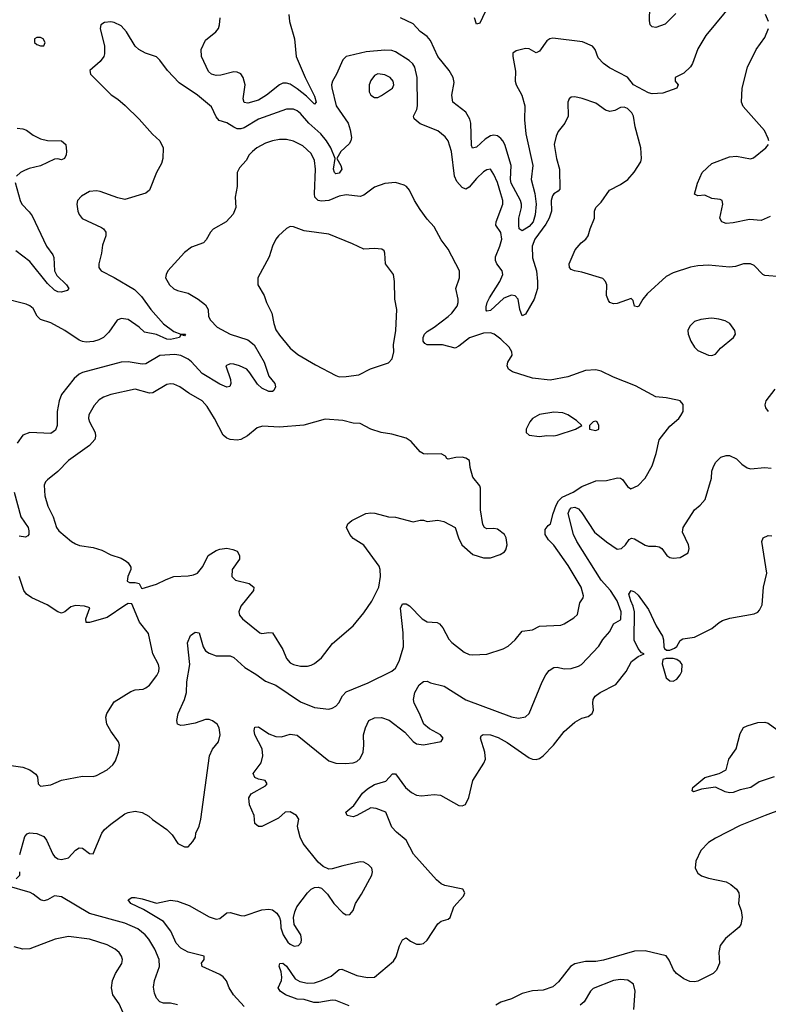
# Model space of a CAD drawing. Header units: inches. Extents: x 2001573 to 2220545, y 644482 to 846830.
# Tile 284 of 656: x 2132893 to 2137150, y 721455 to 727060. Entities that reach past the tile are written whole.
import ezdxf

# ---------------------------------------------------------------- set-up
doc = ezdxf.new("R2010")
doc.units = ezdxf.units.IN
doc.header["$MEASUREMENT"] = 0
doc.layers.add('C1732', color=7, linetype='Continuous')

msp = doc.modelspace()

# ---------------------------------------------------------------- linework, layer by layer
at = {"layer": 'C1732', "color": 5}
for points, elevation in [([(2136950, 727156.8), (2136794.6, 726970), (2136750, 726894.7), (2136719.7, 726810), (2136708.2, 726791.8), (2136670, 726755.8), (2136621, 726730), (2136621, 726710), (2136638, 726690), (2136631, 726670), (2136550, 726642), (2136490, 726637.6), (2136470, 726643), (2136382.9, 726690), (2136350, 726732.8), (2136246.6, 726786.6), (2136213, 726810), (2136183.4, 726843.4), (2136165.2, 726890), (2136149.8, 726910), (2136094, 726934), (2135925, 726955), (2135908.7, 726951.3), (2135890, 726939.6), (2135850, 726879.8), (2135830, 726872), (2135790, 726894.6), (2135770, 726896.8), (2135717.2, 726882.8), (2135697.6, 726870), (2135696.5, 726850), (2135713, 726767), (2135710.3, 726710), (2135716.1, 726690), (2135748.7, 726630), (2135766.3, 726570), (2135764.1, 726490), (2135771.7, 726410), (2135811.3, 726230), (2135801.9, 726150), (2135822.9, 726070), (2135830.6, 726010), (2135824.8, 725950), (2135812.9, 725910), (2135790, 725883.4), (2135750, 725857.8), (2135733.7, 725870), (2135731.2, 725891.2), (2135731.6, 725930), (2135746.7, 725990), (2135746.9, 726010), (2135740.8, 726030), (2135687.1, 726130), (2135684.1, 726150), (2135687, 726230), (2135651.5, 726350), (2135640.7, 726370), (2135630, 726384.2), (2135610, 726398.5), (2135590, 726402.2), (2135570, 726398.1), (2135539.6, 726380.4), (2135490, 726335.2), (2135467.9, 726327.9), (2135463.2, 726343.2), (2135459, 726470), (2135453.7, 726493.7), (2135430, 726533.1), (2135356.9, 726590), (2135349.7, 726629.7), (2135363.3, 726703.3), (2135357.4, 726730), (2135335, 726770), (2135269.9, 726850), (2135230, 726940.7), (2135210, 726963.6), (2135170, 726991.8), (2135130, 727036.2), (2135058, 727070)], 220), ([(2135570.1, 727170), (2135510, 727040.3), (2135490, 727033.6), (2135479.2, 727070)], 180), ([(2136624.3, 727095.7), (2136564.8, 727035.2), (2136510, 727015.9), (2136490, 727019.4), (2136478.5, 727030), (2136474.5, 727054.5), (2136477.1, 727130)], 180), ([(2134423.5, 727090), (2134426.5, 727050), (2134455.6, 726950), (2134466, 726850), (2134515.8, 726730), (2134570, 726624.9), (2134578.3, 726590), (2134570, 726579.7), (2134524.1, 726624.1), (2134470, 726666.8), (2134430, 726692.2), (2134410, 726699.4), (2134390, 726699.3), (2134370, 726689.8), (2134296.3, 726630), (2134250, 726602.3), (2134190, 726584.2), (2134170, 726588.2), (2134164.4, 726610), (2134174.1, 726690), (2134163.5, 726730), (2134150, 726750.9), (2134130, 726761.6), (2134110, 726763.4), (2134035.8, 726744.2), (2134010, 726742.6), (2133983.1, 726750), (2133965.5, 726765.5), (2133927.3, 726850), (2133923.9, 726890), (2133950, 726943.2), (2134008.5, 726991.5), (2134022.4, 727010), (2134029.8, 727030), (2134032.1, 727070)], 220), ([(2137151, 727050), (2137134.8, 727090)], 220), ([(2137224.4, 725595.6), (2137130, 725604.7), (2137119.3, 725610), (2137070, 725660.7), (2137050, 725669.6), (2137010, 725669.7), (2136964.5, 725655.5), (2136930, 725652), (2136810, 725662), (2136750, 725659.3), (2136708.2, 725651.8), (2136610, 725619.3), (2136570, 725598.9), (2136461.2, 725498.8), (2136436.4, 725470), (2136413.4, 725430), (2136405.6, 725425.6), (2136390, 725428.7), (2136381.2, 725461.2), (2136370, 725472.7), (2136290, 725445.1), (2136270, 725442.9), (2136250, 725449.2), (2136240.7, 725460.7), (2136229.6, 725489.6), (2136231.6, 725550), (2136224.5, 725570), (2136210, 725586.6), (2136090, 725622.9), (2136048, 725630), (2136030, 725637.2), (2136019.3, 725650), (2136017.2, 725670), (2136052.7, 725750), (2136086, 725790), (2136112.3, 725810), (2136125.6, 725830), (2136136.4, 725870), (2136161.5, 725930), (2136162, 725970), (2136169.6, 725990), (2136199.6, 726020.4), (2136246.6, 726090), (2136310, 726122.6), (2136351.5, 726150), (2136387.7, 726192.3), (2136424.7, 726250), (2136429.7, 726270.3), (2136426.2, 726330), (2136393.6, 726450), (2136383.9, 726510), (2136375, 726530), (2136350, 726554.8), (2136330, 726561.8), (2136310, 726559.8), (2136277.7, 726542.3), (2136250, 726537.8), (2136225, 726545), (2136170, 726584.7), (2136091.4, 726611.4), (2136050, 726621.2), (2136030, 726619.1), (2136018.7, 726610), (2136010.2, 726589.8), (2136011.6, 726510), (2135992.9, 726470), (2135955.9, 726424.1), (2135943.5, 726396.5), (2135932.2, 726350), (2135945, 726270), (2135963.6, 726210), (2135964.1, 726095.9), (2135956.2, 726083.8), (2135930, 726069.4), (2135923.4, 726056.6), (2135916, 726030), (2135916.9, 725970), (2135903.5, 725930), (2135884.7, 725895.3), (2135823.2, 725810), (2135807.1, 725770), (2135810, 725704.7), (2135831.3, 725630), (2135838.6, 725570), (2135836.9, 725530), (2135819.5, 725470), (2135770, 725384), (2135750, 725374), (2135736.9, 725410), (2135727.7, 725470), (2135710, 725487.7), (2135690, 725492.5), (2135645.5, 725474.5), (2135570, 725403.7), (2135550, 725400.5), (2135545.7, 725405.7), (2135544.9, 725424.9), (2135551.9, 725450), (2135564, 725476), (2135624.1, 725570), (2135640.3, 725610), (2135637.1, 725630), (2135606.9, 725670), (2135598.6, 725690), (2135598.4, 725710), (2135623.4, 725770), (2135634.1, 725810), (2135629.1, 725849.1), (2135600.9, 725890), (2135602.3, 725910), (2135640.5, 726010), (2135640.5, 726030), (2135630, 726069.6), (2135610, 726133.3), (2135590, 726178), (2135570, 726209.3), (2135550, 726205.1), (2135530, 726194.3), (2135490, 726156), (2135450, 726106), (2135430, 726095.6), (2135410, 726104.5), (2135378.6, 726138.6), (2135365.2, 726170), (2135348.3, 726310), (2135330, 726371.2), (2135312.8, 726392.8), (2135270, 726427.7), (2135170, 726466.3), (2135136.3, 726496.3), (2135131.6, 726510), (2135151.5, 726548.5), (2135156, 726570), (2135152.4, 726730), (2135139.6, 726790), (2135128.6, 726808.6), (2135107, 726827), (2135030, 726877), (2135010, 726883.7), (2134970, 726887.2), (2134863.9, 726876.1), (2134765.8, 726854.2), (2134750, 726849.6), (2134730, 726832), (2134694.4, 726750), (2134671.2, 726710), (2134666, 726690), (2134667.6, 726672.4), (2134692.1, 726570), (2134760.4, 726470), (2134772.7, 726432.7), (2134779.2, 726390), (2134775.9, 726370), (2134766.3, 726353.7), (2134719.6, 726310), (2134696, 726270), (2134719.3, 726230), (2134725.5, 726210), (2134710, 726186), (2134690, 726181.6), (2134682.4, 726190), (2134676.9, 726210), (2134687.3, 726270), (2134661.3, 726330), (2134637.5, 726370), (2134606, 726410), (2134536.2, 726470), (2134490, 726526), (2134470, 726542), (2134450, 726550.7), (2134410, 726549.8), (2134250, 726493.3), (2134170, 726444.3), (2134150, 726437.7), (2134130, 726439.5), (2134110, 726447.7), (2134070, 726472.7), (2134026.6, 726486.6), (2134010, 726507.3), (2133984.4, 726564.4), (2133904.7, 726630), (2133800.1, 726700.1), (2133733.6, 726770), (2133690, 726829.5), (2133670, 726849.4), (2133609, 726870), (2133569.4, 726890), (2133549.5, 726910), (2133500.5, 726990), (2133470, 727025.6), (2133430, 727044.2), (2133410, 727047.3), (2133375.5, 727044.5), (2133354.8, 727030), (2133350.6, 727010), (2133375.8, 726910), (2133375.2, 726864.8), (2133370.7, 726850), (2133350, 726821.2), (2133291.3, 726770), (2133296, 726750), (2133412.8, 726632.8), (2133450, 726607.7), (2133491.6, 726571.6), (2133572.8, 726492.8), (2133647.4, 726407.4), (2133690.4, 726370), (2133708.5, 726330), (2133706, 726270), (2133699.4, 726240.6), (2133670.4, 726190), (2133630.3, 726089.7), (2133610, 726072), (2133490, 726036.2), (2133450, 726045.1), (2133350, 726082), (2133330, 726086.3), (2133290, 726082.4), (2133243.8, 726056.2), (2133220.5, 726030), (2133217.1, 726010), (2133223.1, 725970), (2133230.4, 725950.4), (2133248.8, 725928.8), (2133357.1, 725877.1), (2133368.9, 725868.9), (2133382.4, 725850), (2133383.1, 725830), (2133363, 725777), (2133358.7, 725730), (2133343.1, 725670), (2133342.4, 725650), (2133350, 725637.3), (2133356.3, 725630), (2133430, 725592.4), (2133544.6, 725524.6), (2133585, 725485), (2133638.4, 725410), (2133710, 725329.1), (2133770, 725285), (2133810, 725270.2), (2133836.3, 725270), (2133830, 725261.2), (2133810, 725268.7), (2133802, 725250), (2133750, 725240.1), (2133730, 725241.9), (2133670, 725267.9), (2133602, 725282), (2133571.8, 725310), (2133510, 725354.2), (2133470, 725359.7), (2133446, 725350), (2133399.3, 725280.7), (2133368.4, 725250), (2133343.2, 725236.8), (2133312.1, 725227.9), (2133270, 725224), (2133250, 725227.2), (2133230, 725235.5), (2133150, 725289.8), (2133070, 725334.7), (2133010, 725353.6), (2132992.1, 725372.1), (2132970, 725416), (2132950, 725432), (2132930, 725440.7), (2132794.7, 725474.7)], 240), ([(2137153.7, 726370), (2137150, 726384), (2137128.2, 726430), (2137006.7, 726566.7), (2136997.6, 726590), (2137002.6, 726670), (2137031.9, 726790), (2137081.8, 726890), (2137130, 726958.3), (2137152.2, 727010)], 220), ([(2132878, 726442), (2132910, 726438.9), (2132931.1, 726431.1), (2132970, 726402.3), (2133010, 726382.4), (2133050, 726372.6), (2133130, 726370.3), (2133155.5, 726350), (2133159.5, 726310), (2133156.9, 726290), (2133147.3, 726270), (2133130, 726263.1), (2133110, 726267.8), (2133090, 726266.3), (2133011.4, 726228.6), (2132947.3, 726212.7), (2132919.1, 726200.9), (2132898, 726190), (2132874.4, 726170)], 220), ([(2132892.4, 722307.6), (2132922.3, 722410), (2132934.8, 722425.2), (2132948.3, 722431.7), (2132990, 722428.5), (2133030.5, 722410.5), (2133045, 722390), (2133080.2, 722310), (2133090, 722296.5), (2133110, 722283.5), (2133130, 722279.4), (2133169.6, 722290), (2133210, 722333), (2133230, 722346.4), (2133250, 722344.4), (2133290, 722314), (2133310, 722311), (2133359.6, 722430), (2133374.5, 722450), (2133410, 722481.6), (2133490, 722538.8), (2133510, 722547.3), (2133550, 722554), (2133590, 722546.8), (2133627.1, 722527.1), (2133647.5, 722507.5), (2133730, 722451), (2133759.8, 722419.8), (2133792, 722370), (2133830, 722352), (2133850, 722352), (2133878, 722382), (2133892.5, 722407.5), (2133894, 722430), (2133913.2, 722470), (2133923.7, 722510), (2133972.4, 722870), (2133990, 722908), (2134022.9, 722950), (2134033.3, 722990), (2134027.8, 723030), (2134015.1, 723050), (2133990, 723069.7), (2133970, 723076.8), (2133950, 723077.2), (2133890, 723055), (2133830, 723044), (2133810, 723043), (2133789.5, 723050), (2133786, 723070), (2133794.7, 723110), (2133829.8, 723190), (2133842, 723230), (2133843.5, 723290), (2133860.6, 723390), (2133847.2, 723512.8), (2133864.9, 723555.1), (2133890, 723574), (2133913, 723570), (2133935.2, 723490), (2133950, 723467.2), (2133970, 723454.4), (2134010, 723439.2), (2134090, 723439.7), (2134110, 723429.1), (2134172.5, 723372.5), (2134234.9, 723334.9), (2134290, 723294.9), (2134350, 723271.1), (2134490, 723177), (2134570, 723144.6), (2134650, 723135.3), (2134670, 723140.3), (2134690, 723152.2), (2134707.8, 723172.2), (2134729, 723211), (2134750, 723233.1), (2134874.9, 723285.1), (2135010, 723352.2), (2135030, 723368.4), (2135050, 723408.2), (2135076.5, 723490), (2135073.6, 723570), (2135058.5, 723710), (2135070, 723735.8), (2135090, 723735.6), (2135110, 723722.6), (2135182.6, 723650), (2135210, 723632.6), (2135267.8, 723627.8), (2135280.2, 723620.2), (2135298.4, 723598.4), (2135333.5, 723533.5), (2135350, 723514), (2135420, 723460), (2135450, 723446.5), (2135470, 723444.4), (2135550, 723448.9), (2135642, 723478), (2135670, 723493), (2135710, 723530.5), (2135750, 723578.4), (2135810, 723586), (2135850, 723608.2), (2135970, 723614.4), (2135990, 723621.6), (2136045.3, 723654.7), (2136065.3, 723674.7), (2136078.5, 723741.5), (2136096.9, 723770), (2136098.8, 723781.2), (2136086.6, 723830), (2136012.7, 723952.7), (2135930, 724069.7), (2135899.9, 724099.9), (2135880.4, 724130), (2135882, 724158), (2135898.4, 724181.6), (2135910.9, 724190), (2135926, 724250), (2135944.4, 724295.6), (2135957.9, 724322.1), (2135977.9, 724342.1), (2136039.7, 724370), (2136090, 724403.7), (2136170, 724435.8), (2136230, 724437.2), (2136293, 724453), (2136310.3, 724450.3), (2136322, 724442), (2136350, 724402.8), (2136368.8, 724388.8), (2136410, 724409.3), (2136450, 724450.2), (2136490, 724520.2), (2136513.1, 724590), (2136530, 724668), (2136590, 724746), (2136642, 724790), (2136653.9, 724806.1), (2136667, 724830), (2136666, 724870), (2136649.6, 724889.6), (2136634.9, 724894.9), (2136570, 724908.4), (2136510, 724912.8), (2136395.3, 724975.3), (2136270, 725025.1), (2136199.5, 725059.5), (2136170, 725067.5), (2136110, 725063.8), (2136010, 725026.8), (2135910, 725007.6), (2135810, 725019.8), (2135694.6, 725054.6), (2135672, 725070), (2135664.7, 725090), (2135669.7, 725110), (2135694, 725150), (2135692.6, 725170), (2135676, 725196), (2135630, 725241.7), (2135591.8, 725270), (2135570, 725276.8), (2135530, 725275.4), (2135450.1, 725249.9), (2135390, 725200.7), (2135370, 725190.6), (2135297.2, 725210), (2135210, 725208.5), (2135197.1, 725217.1), (2135187.7, 725230), (2135186.5, 725250), (2135195.7, 725270), (2135210, 725285), (2135250.8, 725309.2), (2135328.8, 725370), (2135350.7, 725390), (2135381, 725430), (2135387.1, 725450), (2135385.7, 725470), (2135373.7, 725530), (2135393.3, 725590), (2135394, 725630), (2135330, 725753.2), (2135290, 725806.6), (2135250, 725880.9), (2135210, 725923.7), (2135170, 725979.5), (2135138, 726030), (2135109.7, 726089.7), (2135092.3, 726110), (2135078.5, 726118.5), (2135030, 726133), (2134970, 726128), (2134910, 726107.1), (2134850, 726061.3), (2134830, 726054), (2134750, 726063.7), (2134710, 726055.9), (2134650, 726031.1), (2134610, 726027.2), (2134590, 726029.8), (2134571.7, 726050), (2134568.7, 726068.7), (2134574.8, 726210), (2134570, 726257.6), (2134550, 726298.4), (2134502.5, 726342.5), (2134450, 726369.3), (2134410, 726377.6), (2134370, 726378.4), (2134330, 726371.1), (2134290, 726357.6), (2134241.7, 726330), (2134216.5, 726310), (2134198, 726290), (2134181.1, 726258.9), (2134142.7, 726217.3), (2134130.3, 726190), (2134130.3, 726110), (2134118.4, 726050), (2134122, 725990), (2134106.6, 725953.4), (2134066, 725910), (2133992.3, 725867.7), (2133977.3, 725850), (2133953.8, 725806.2), (2133938.8, 725790), (2133870, 725764.7), (2133830, 725735.1), (2133735.8, 725630), (2133725.3, 725610), (2133722, 725590), (2133744.2, 725550), (2133770, 725527), (2133790, 725518), (2133850, 725503.8), (2133907.3, 725470), (2133950, 725436.3), (2133963.8, 725410), (2133966.4, 725370), (2133977.6, 725350), (2134016.5, 725310), (2134090.4, 725270), (2134190, 725237.8), (2134225.8, 725210), (2134283.7, 725110), (2134309.2, 725030), (2134343.6, 724990), (2134347.6, 724970), (2134337.6, 724950), (2134330, 724944), (2134310, 724944.2), (2134270, 724962.5), (2134244.5, 724984.5), (2134202.3, 725050), (2134184.2, 725070), (2134143.6, 725090), (2134110, 725099), (2134090, 725100.3), (2134065.3, 725090), (2134091.1, 725011.1), (2134093.8, 724990), (2134088.6, 724971.4), (2134070, 724967.8), (2134030, 724985.3), (2133930, 725045.7), (2133870, 725113), (2133850, 725128.2), (2133810, 725148.8), (2133774.8, 725154.8), (2133690, 725149), (2133610, 725101.4), (2133590, 725099.9), (2133510, 725112.5), (2133470.1, 725109.9), (2133250, 725052), (2133230, 725042.6), (2133201.7, 725018.3), (2133130, 724927), (2133116.9, 724890), (2133105.8, 724830), (2133106.3, 724750), (2133096.7, 724723.3), (2133070, 724705.1), (2132950, 724709.8), (2132910, 724695.1), (2132877.8, 724650)], 260), ([(2137160.6, 725939.4), (2137110, 725917.2), (2137043.3, 725923.3), (2136950, 725903), (2136910, 725900.5), (2136886, 725910), (2136875.6, 725930), (2136892.3, 726010), (2136888, 726030), (2136876, 726036), (2136830, 726042), (2136790, 726062), (2136750, 726058), (2136730, 726066), (2136747, 726130), (2136774, 726190), (2136830, 726241.6), (2136930, 726279.5), (2136970, 726283.7), (2137050, 726268.7), (2137066.6, 726273.4), (2137136.2, 726330), (2137151.1, 726350)], 220), ([(2132866.4, 726133.6), (2132894.3, 726030), (2132905.4, 726010), (2132947.1, 725967.1), (2132963.6, 725943.6), (2133044.1, 725770), (2133080.6, 725720.6), (2133086.5, 725706.5), (2133089.6, 725629.6), (2133104.2, 725604.2), (2133159, 725550), (2133172.7, 725530), (2133162.3, 725517.7), (2133130, 725509.2), (2133110, 725511.4), (2133090, 725520.5), (2133050, 725559.1), (2132950, 725682.6), (2132870, 725745)], 220), ([(2137151.6, 724830), (2137135.6, 724850), (2137132.3, 724867.7), (2137138, 724890), (2137190, 724956)], 240), ([(2134170, 721442.7), (2134109.2, 721510), (2134084.3, 721550), (2134068.1, 721588.1), (2134050, 721611.9), (2134030, 721625.3), (2133929.5, 721670), (2133927.3, 721690), (2133941.2, 721710), (2133942, 721730), (2133850, 721752.3), (2133810, 721774.5), (2133783.1, 721803.1), (2133752.6, 721872.6), (2133710, 721926.2), (2133595.8, 721995.8), (2133524, 722030), (2133509.3, 722050), (2133530, 722063.2), (2133550, 722063.2), (2133590, 722056.4), (2133670, 722031), (2133750, 722048.2), (2133790, 722042.4), (2133857.4, 722017.4), (2133970, 721953.2), (2134010, 721939.1), (2134030, 721943.6), (2134070, 721976.9), (2134090, 721978), (2134150, 721961), (2134170, 721959.8), (2134270, 721993), (2134310, 721997.6), (2134330, 721992.9), (2134354.8, 721974.8), (2134370.5, 721950), (2134376.4, 721930), (2134377, 721890), (2134390.4, 721850), (2134418.4, 721810), (2134430, 721798.4), (2134453, 721787), (2134479, 721790), (2134493.4, 721806.6), (2134496.2, 721823.8), (2134491.6, 721850), (2134454, 721910), (2134449.4, 721950), (2134457.4, 721982.6), (2134469.8, 722010.2), (2134530, 722090.8), (2134550, 722110.8), (2134570, 722120.7), (2134590, 722122.8), (2134610, 722116), (2134642.5, 722082.5), (2134678.8, 722030), (2134730, 721976), (2134750, 721964.7), (2134770, 721966), (2134789, 721990), (2134802.7, 722030), (2134837.1, 722082.9), (2134894.5, 722190), (2134899.5, 722210), (2134894.5, 722230), (2134876, 722250), (2134850, 722263.7), (2134830, 722266.6), (2134730, 722244.5), (2134670, 722226), (2134650, 722225.2), (2134618.9, 722238.9), (2134590, 722265.2), (2134505.6, 722370), (2134486.9, 722406.9), (2134475.8, 722450), (2134473.3, 722470), (2134480.7, 722510), (2134467, 722530), (2134430, 722550.8), (2134403, 722550), (2134364.6, 722515.4), (2134270, 722468.3), (2134250, 722466.9), (2134230, 722483.7), (2134225.7, 722530), (2134199.1, 722590), (2134195, 722630), (2134210, 722653.7), (2134290, 722698.8), (2134299.3, 722710), (2134288, 722730), (2134250, 722736.2), (2134230, 722746.6), (2134220.7, 722770), (2134265.1, 722830), (2134274.8, 722870), (2134271.4, 722910), (2134230.7, 722990), (2134226.7, 723013.3), (2134230, 723032.7), (2134250, 723034.7), (2134310, 722995.2), (2134350, 722979.6), (2134381.3, 722978.7), (2134430, 722992.4), (2134470, 722988), (2134650, 722840.5), (2134690, 722827.7), (2134745.2, 722825.2), (2134790, 722830.4), (2134810, 722838), (2134830, 722854.4), (2134845.6, 722890), (2134849.8, 722930), (2134847.9, 722990), (2134858.8, 723030), (2134878.9, 723070), (2134910, 723085.4), (2134950, 723088.4), (2134993.4, 723073.4), (2135083.8, 723003.8), (2135130, 722950.6), (2135150, 722937.1), (2135190, 722932.4), (2135290, 722950.8), (2135302, 722970), (2135286.6, 722990), (2135222.6, 723022.6), (2135190.8, 723050.8), (2135167.2, 723110), (2135136.4, 723170), (2135131.9, 723190), (2135139.3, 723230), (2135165.4, 723274.6), (2135190, 723292.6), (2135210, 723293.8), (2135230, 723285), (2135307.1, 723267.1), (2135430, 723189.2), (2135690, 723091.5), (2135730, 723083.6), (2135770, 723091.7), (2135790.9, 723110), (2135864.8, 723290), (2135885.3, 723330), (2135904.6, 723355.4), (2135930, 723372.2), (2135950, 723374.2), (2135990, 723365.8), (2136030, 723366.8), (2136070, 723379.3), (2136088.2, 723390), (2136186.4, 723493.6), (2136210, 723531.7), (2136250, 723577.6), (2136270, 723620.5), (2136310, 723643.1), (2136311.9, 723648.1), (2136312.8, 723690), (2136290, 723751.2), (2136252.3, 723810), (2136199.1, 723870), (2136062.3, 724090), (2136042.2, 724130), (2136013, 724250), (2136019, 724270), (2136030, 724282), (2136050, 724285.8), (2136070, 724275.1), (2136090, 724252.5), (2136161.9, 724141.9), (2136230, 724087), (2136290, 724046.5), (2136316, 724050), (2136338, 724070), (2136359.1, 724100.9), (2136372.1, 724107.9), (2136390, 724104.2), (2136450, 724069.1), (2136470, 724062.3), (2136510, 724063.7), (2136530, 724059.5), (2136544.9, 724050), (2136574, 724010), (2136590, 723999.3), (2136610, 723994.4), (2136650, 723998.4), (2136694.7, 724025.3), (2136700.5, 724050), (2136697.4, 724070), (2136662.5, 724142.5), (2136666, 724170), (2136730, 724269.1), (2136762.9, 724297.1), (2136791, 724329), (2136826.6, 724450), (2136829.7, 724490), (2136836.9, 724510), (2136850, 724538.8), (2136881.2, 724570), (2136910, 724578.4), (2136930, 724578.4), (2136970, 724560.5), (2136999.3, 724530), (2137030, 724508.8), (2137050, 724502.6), (2137130, 724510.4), (2137166.3, 724506.3)], 240), ([(2132860.8, 724370), (2132898.6, 724230), (2132940.2, 724170), (2132944.6, 724150), (2132943.8, 724130), (2132938.6, 724121.4), (2132925.3, 724114.7), (2132890, 724119.8)], 260), ([(2134766.2, 721446.2), (2134690, 721477.2), (2134670, 721479.8), (2134594.5, 721465.5), (2134565.9, 721465.9), (2134510, 721482.4), (2134470, 721484.1), (2134404.4, 721510), (2134373.5, 721530), (2134362, 721550), (2134380.7, 721590), (2134382.8, 721610), (2134379.9, 721639.9), (2134368.1, 721671.9), (2134371.6, 721688.4), (2134390, 721690.2), (2134410, 721672), (2134459.6, 721599.6), (2134486.1, 721586.1), (2134530, 721575.1), (2134570, 721577.9), (2134610, 721591.4), (2134664.3, 721615.7), (2134710, 721652.6), (2134725.3, 721654.7), (2134810, 721619.8), (2134871.5, 721608.5), (2134909.8, 721610.2), (2135019.3, 721700.7), (2135034.5, 721725.5), (2135052.4, 721787.6), (2135070, 721822.8), (2135090, 721834), (2135114.7, 721814.7), (2135150, 721798.4), (2135170, 721797.1), (2135190, 721802), (2135210, 721820.7), (2135270, 721912.7), (2135290, 721928), (2135330, 721940.7), (2135341.2, 721950), (2135362.7, 722010), (2135417.2, 722070), (2135425.2, 722090), (2135413.2, 722110), (2135310, 722131.8), (2135290, 722140.9), (2135263.6, 722163.6), (2135132, 722310), (2135089.8, 722389.8), (2135035.4, 722435.4), (2135010, 722463.7), (2134975.8, 722550), (2134919.3, 722570), (2134890, 722572.9), (2134810.8, 722529.2), (2134790, 722523.1), (2134754.5, 722530), (2134748, 722550), (2134792.5, 722587.5), (2134843.1, 722656.9), (2134870, 722682), (2134910, 722706.5), (2134974.8, 722725.2), (2135013.6, 722766.4), (2135030, 722766.7), (2135087.1, 722690), (2135121.8, 722661.8), (2135150, 722646.4), (2135178, 722642), (2135250, 722648.8), (2135285.7, 722645.7), (2135390, 722587.7), (2135410, 722585.5), (2135427.3, 722592.7), (2135447, 722633), (2135469.8, 722730), (2135532.9, 722827.1), (2135541.4, 722850), (2135537.3, 722890), (2135513.3, 722970), (2135516.9, 722983.1), (2135528.4, 722991.6), (2135570.1, 722990.1), (2135613.9, 722973.9), (2135666.1, 722946.1), (2135790, 722859), (2135810, 722851.6), (2135830.9, 722849.1), (2135850, 722854.6), (2135870, 722868.9), (2135929, 722931), (2135990, 723008), (2136050, 723062), (2136090, 723084.9), (2136126, 723094), (2136148.7, 723110), (2136156, 723130), (2136152.3, 723170), (2136155.1, 723190), (2136165.2, 723210), (2136194.5, 723230), (2136283.6, 723276.4), (2136342.9, 723350), (2136372.7, 723407.3), (2136410, 723435.3), (2136445.2, 723450), (2136430, 723456.9), (2136410, 723480.4), (2136387.7, 723527.7), (2136388.5, 723690), (2136382.2, 723722.2), (2136368, 723752), (2136358, 723790), (2136369.6, 723810.4), (2136390, 723803.1), (2136410, 723784.2), (2136470, 723703.1), (2136512.6, 723610), (2136548.1, 723550), (2136554.6, 723530), (2136556.5, 723490), (2136560.2, 723480.2), (2136571.9, 723471.9), (2136590, 723471.6), (2136617.8, 723482.2), (2136630, 723492.4), (2136650, 723525.5), (2136664.4, 723535.6), (2136730, 723546), (2136750, 723554.6), (2136830, 723594), (2136871.1, 723628.9), (2136890, 723639.3), (2136932.6, 723652.6), (2137070, 723677.6), (2137090, 723688), (2137100.7, 723699.3), (2137116, 723730), (2137122.4, 723830), (2137142.4, 723910), (2137113.6, 724090), (2137120.9, 724110), (2137150, 724124.4), (2137170, 724122.4)], 220), ([(2132790, 722821.6), (2132910, 722804.6), (2132950.5, 722790.5), (2132985.1, 722765.1), (2132993, 722750), (2132997.6, 722710), (2133010, 722696.4), (2133070, 722704.4), (2133130, 722730.4), (2133250, 722754.4), (2133310, 722752.7), (2133330, 722758.4), (2133390, 722790.3), (2133421.8, 722818.2), (2133438.4, 722841.6), (2133455.1, 722890), (2133460.7, 722930), (2133453.6, 722950), (2133410, 723009.6), (2133387.4, 723050), (2133381.7, 723090), (2133388.4, 723110), (2133430, 723177.6), (2133524, 723236), (2133550, 723244.9), (2133594, 723250), (2133610, 723256.4), (2133630, 723272.4), (2133673.1, 723326.9), (2133683.1, 723350), (2133685.3, 723370), (2133681.5, 723390), (2133649.8, 723450), (2133625.7, 723565.7), (2133574, 723630), (2133530, 723734), (2133510, 723736), (2133490, 723726), (2133390, 723656.9), (2133290, 723628.2), (2133270, 723629.6), (2133268.5, 723650), (2133291.8, 723711.8), (2133261.1, 723721.1), (2133210, 723725.6), (2133182.7, 723717.3), (2133150, 723689.8), (2133130, 723682.7), (2133110, 723688.7), (2133048.5, 723728.5), (2132961.3, 723770), (2132931.3, 723790), (2132916.9, 723810), (2132889.7, 723890)], 280), ([(2137183.1, 722750), (2137099.1, 722720.9), (2137050.4, 722690), (2136990, 722677), (2136950, 722661.6), (2136930, 722659.5), (2136905.1, 722665.1), (2136850, 722691), (2136770, 722680.4), (2136725.7, 722665.7), (2136717.2, 722670), (2136720.7, 722690), (2136790, 722745.7), (2136871.2, 722768.8), (2136911.3, 722790), (2136925.6, 722850), (2136967.6, 722910), (2136990, 722997.3), (2137009.8, 723030.2), (2137030, 723041.3), (2137090, 723059.5), (2137130, 723062), (2137150, 723054.9), (2137199.5, 723019.5)], 180), ([(2137230, 722565.8), (2137132.2, 722530), (2136990, 722472.4), (2136850, 722401.6), (2136810, 722375.8), (2136766.5, 722330), (2136738.2, 722270), (2136734.7, 722230), (2136750, 722202), (2136770, 722186.3), (2136810, 722172.6), (2136910, 722152.4), (2136937.7, 722137.7), (2136970.2, 722110.2), (2136982.6, 722090), (2136985.3, 722070), (2136981.3, 722030), (2136995.3, 721990), (2137000.9, 721950), (2136994.6, 721910), (2136984.6, 721895.4), (2136906.3, 721830), (2136877.6, 721790), (2136868.4, 721750), (2136873.8, 721690), (2136856.5, 721650), (2136836.5, 721630), (2136750, 721587.7), (2136730, 721583.1), (2136704.6, 721584.6), (2136670, 721600.4), (2136628.2, 721630), (2136611.6, 721651.6), (2136587.4, 721707.4), (2136570, 721731.8), (2136450, 721759.8), (2136390, 721758.4), (2136213.8, 721706.2), (2136170, 721699.8), (2136110, 721699.1), (2136050, 721685.4), (2136025.4, 721670), (2135957.5, 721582.5), (2135924.4, 721555.6), (2135870, 721536.2), (2135810, 721531.6), (2135750, 721517.2), (2135690, 721485.7), (2135630, 721468.2), (2135600.3, 721450)], 220), ([(2132872.6, 722170), (2132894, 722190), (2132892.4, 722210)], 260), ([(2133790, 721452.8), (2133750, 721461.1), (2133710, 721461.1), (2133689.8, 721469.8), (2133671.5, 721490), (2133658.7, 721518.7), (2133653.5, 721553.5), (2133659.3, 721590), (2133687.8, 721670), (2133686, 721710), (2133660.3, 721770), (2133626.3, 721826.3), (2133606.9, 721850), (2133565.3, 721885.3), (2133490, 721917.8), (2133290, 721971.8), (2133130, 722066.2), (2133090, 722073.1), (2133050.1, 722049.9), (2133030, 722044.2), (2133010, 722049.8), (2132970, 722082.9), (2132951.9, 722091.9), (2132820.5, 722130)], 260), ([(2133488.9, 721390), (2133458.2, 721458.2), (2133422.6, 721510), (2133415.1, 721550), (2133421.1, 721590), (2133438.3, 721630), (2133473.2, 721686.8), (2133476.4, 721710), (2133470.8, 721730), (2133457.8, 721750), (2133435.6, 721770), (2133390, 721794.5), (2133290, 721826.9), (2133170, 721840.8), (2133093.7, 721826.3), (2132950, 721770.8), (2132910, 721768.8), (2132861.6, 721781.6)], 280), ([(2136386.2, 721426.2), (2136392.4, 721530), (2136384, 721570), (2136352.4, 721592.4), (2136310, 721597.5), (2136270, 721590.5), (2136154.7, 721545.3), (2136139, 721530), (2136103.2, 721470), (2136080.8, 721450)], 240)]:
    msp.add_lwpolyline(points, dxfattribs=dict(at, elevation=elevation))
for points, elevation in [([(2132990, 726958.4), (2132977.3, 726950), (2132977.3, 726930), (2132990, 726919.1), (2133010, 726910.8), (2133030, 726912), (2133037.2, 726930), (2133025.2, 726950), (2133010, 726957.6)], 240), ([(2134930, 726751.7), (2134910, 726742.2), (2134890, 726714), (2134881.2, 726690), (2134880.6, 726650), (2134890.2, 726630.2), (2134910, 726616.1), (2134930, 726617.6), (2134950, 726628.1), (2135012.6, 726670), (2135021, 726690), (2135017.2, 726710), (2135000.5, 726730), (2134970, 726746.4)], 260), ([(2134430, 725882.9), (2134410, 725872), (2134363.8, 725830), (2134349.2, 725810.8), (2134330.3, 725770), (2134311.5, 725710), (2134247.6, 725590), (2134247.2, 725550), (2134283.1, 725490), (2134297, 725450), (2134327, 725390), (2134337.6, 725330), (2134350, 725294.9), (2134370, 725263.7), (2134430.2, 725190.2), (2134474.3, 725154.3), (2134574.7, 725094.7), (2134690, 725034.3), (2134710, 725026.5), (2134750, 725028.9), (2134822, 725038), (2134887.3, 725072.7), (2134990, 725106.4), (2135011.5, 725130), (2135021.3, 725170), (2135018, 725210), (2135031.1, 725291.1), (2135037, 725410), (2135026, 725470), (2135025.1, 725570), (2135018, 725610), (2134973.6, 725670), (2134969.2, 725730), (2134964.7, 725744.7), (2134953.2, 725753.2), (2134910, 725757), (2134850, 725753), (2134784.9, 725784.9), (2134650, 725838.7), (2134510, 725858.7), (2134450, 725880.5)], 280), ([(2136830, 725361.1), (2136810, 725359.7), (2136765.8, 725354.2), (2136730, 725342.4), (2136703.7, 725316.3), (2136693.7, 725290), (2136694.9, 725270), (2136710, 725230.7), (2136730, 725196.3), (2136750, 725176.3), (2136810, 725150.7), (2136830, 725147.7), (2136850, 725156), (2136879, 725190), (2136952.3, 725250), (2136963.7, 725270), (2136960.9, 725290), (2136931.2, 725331.2), (2136905.1, 725345.1), (2136870, 725354.7)], 260), ([(2133750, 724987.7), (2133730, 724983.5), (2133650, 724935.8), (2133630, 724933.6), (2133550, 724956.5), (2133410, 724926.3), (2133369, 724911), (2133344.4, 724895.6), (2133316, 724864), (2133286.7, 724810), (2133284.7, 724790), (2133290.2, 724770.2), (2133321.5, 724710), (2133324, 724690), (2133319.6, 724670), (2133290, 724636.8), (2133170.1, 724549.9), (2133110, 724488.3), (2133050, 724441.6), (2133039.5, 724430), (2133032.2, 724410), (2133035.8, 724350), (2133051.8, 724290), (2133083.2, 724230), (2133101.5, 724170), (2133114.7, 724150), (2133186.4, 724090), (2133210, 724075.7), (2133233, 724067), (2133310, 724054.7), (2133360.2, 724040.2), (2133410, 724013.6), (2133470, 723995.3), (2133497.6, 723977.6), (2133510, 723968), (2133523.9, 723943.9), (2133524.6, 723930), (2133507, 723890), (2133503.8, 723863.8), (2133516.8, 723856.8), (2133550, 723856.3), (2133572, 723850), (2133584.7, 723824.7), (2133590, 723822), (2133670, 723846.4), (2133725.8, 723874.2), (2133769.9, 723890.1), (2133850, 723893.8), (2133880.4, 723899.6), (2133904.7, 723910), (2133933.4, 723946.6), (2133965.1, 724010), (2134010, 724039), (2134030, 724046.5), (2134070, 724051.3), (2134105.1, 724045.1), (2134130, 724034), (2134143.1, 724010), (2134142, 723990), (2134100.8, 723930), (2134099.6, 723890), (2134119.1, 723870), (2134197.3, 723850), (2134223.8, 723830), (2134222.4, 723810), (2134150, 723720.9), (2134139.5, 723690), (2134143.7, 723670), (2134160.4, 723650), (2134258.8, 723570), (2134270, 723565.7), (2134310, 723572.4), (2134330.3, 723570.3), (2134390, 723475.3), (2134410, 723423.8), (2134430, 723398.9), (2134450, 723389.1), (2134490, 723380.9), (2134530, 723379.5), (2134550, 723385.3), (2134570, 723395.3), (2134610, 723426.7), (2134671.8, 723510), (2134789.6, 723610), (2134850, 723683.8), (2134895.4, 723750), (2134935.3, 723830), (2134945, 723890), (2134943.5, 723930), (2134936.4, 723950), (2134850, 724068.2), (2134790, 724106.3), (2134769.6, 724130), (2134752, 724170), (2134759.3, 724190), (2134781.2, 724210), (2134862, 724250), (2134890, 724252.4), (2134911.7, 724251.7), (2134989.3, 724230.7), (2135030, 724227.3), (2135130, 724201), (2135170, 724210.8), (2135190, 724210.8), (2135210, 724202.8), (2135270, 724210.8), (2135304.5, 724204.5), (2135370.3, 724170.3), (2135388.8, 724110), (2135407.2, 724070), (2135470, 724015.3), (2135530, 723996.4), (2135570, 723995.8), (2135624.7, 724015.3), (2135650, 724030.5), (2135657.6, 724042.4), (2135664.5, 724070), (2135660.4, 724110), (2135650, 724129.6), (2135610, 724159.5), (2135590, 724163.6), (2135550, 724161.6), (2135536, 724170), (2135526.1, 724186.1), (2135514, 724270), (2135514, 724394), (2135510, 724406), (2135470, 724455.3), (2135454.5, 724510), (2135451.7, 724551.7), (2135430, 724564.5), (2135410, 724569.6), (2135372.7, 724567.3), (2135330, 724558), (2135322, 724562), (2135314.6, 724574.6), (2135289.1, 724589.1), (2135210, 724586.3), (2135190, 724589.6), (2135170, 724600.9), (2135118.8, 724658.8), (2135090, 724678.4), (2135010, 724700.5), (2134949.2, 724710), (2134890, 724729.7), (2134830, 724760.5), (2134790, 724763.1), (2134730, 724779.2), (2134630, 724786.9), (2134508.1, 724751.9), (2134370, 724740.2), (2134273.2, 724746.8), (2134242.9, 724737.1), (2134188.9, 724691.1), (2134151, 724670), (2134130, 724666), (2134090, 724669.6), (2134070, 724678.4), (2134050, 724695.1), (2134001.3, 724790), (2133958.3, 724858.3), (2133931.1, 724890), (2133854.3, 724934.3), (2133804.2, 724970), (2133770, 724985.6)], 280), ([(2135930, 724826.6), (2135850, 724812), (2135809.2, 724790), (2135793.4, 724770), (2135772.9, 724730), (2135773.4, 724710), (2135790, 724695.6), (2135850, 724687.6), (2135890, 724693.6), (2135930, 724691.3), (2135950, 724695), (2136053.2, 724730), (2136089, 724750), (2136058.8, 724778.8), (2136009.6, 724810), (2135981.3, 724821.3)], 280), ([(2136170, 724775.3), (2136154, 724770), (2136134, 724750), (2136134, 724730), (2136170, 724722), (2136186, 724730), (2136186, 724750), (2136178, 724770)], 280), ([(2136570, 723423.6), (2136550, 723417.2), (2136546.3, 723393.7), (2136570, 723313.4), (2136590, 723296.4), (2136610, 723294.9), (2136630, 723305.5), (2136649.7, 723330.3), (2136658, 723350), (2136659.7, 723390), (2136650, 723404.5), (2136630, 723418), (2136610, 723423.5)], 220)]:
    msp.add_lwpolyline(points, close=True, dxfattribs=dict(at, elevation=elevation))

doc.saveas('drawing.dxf')
